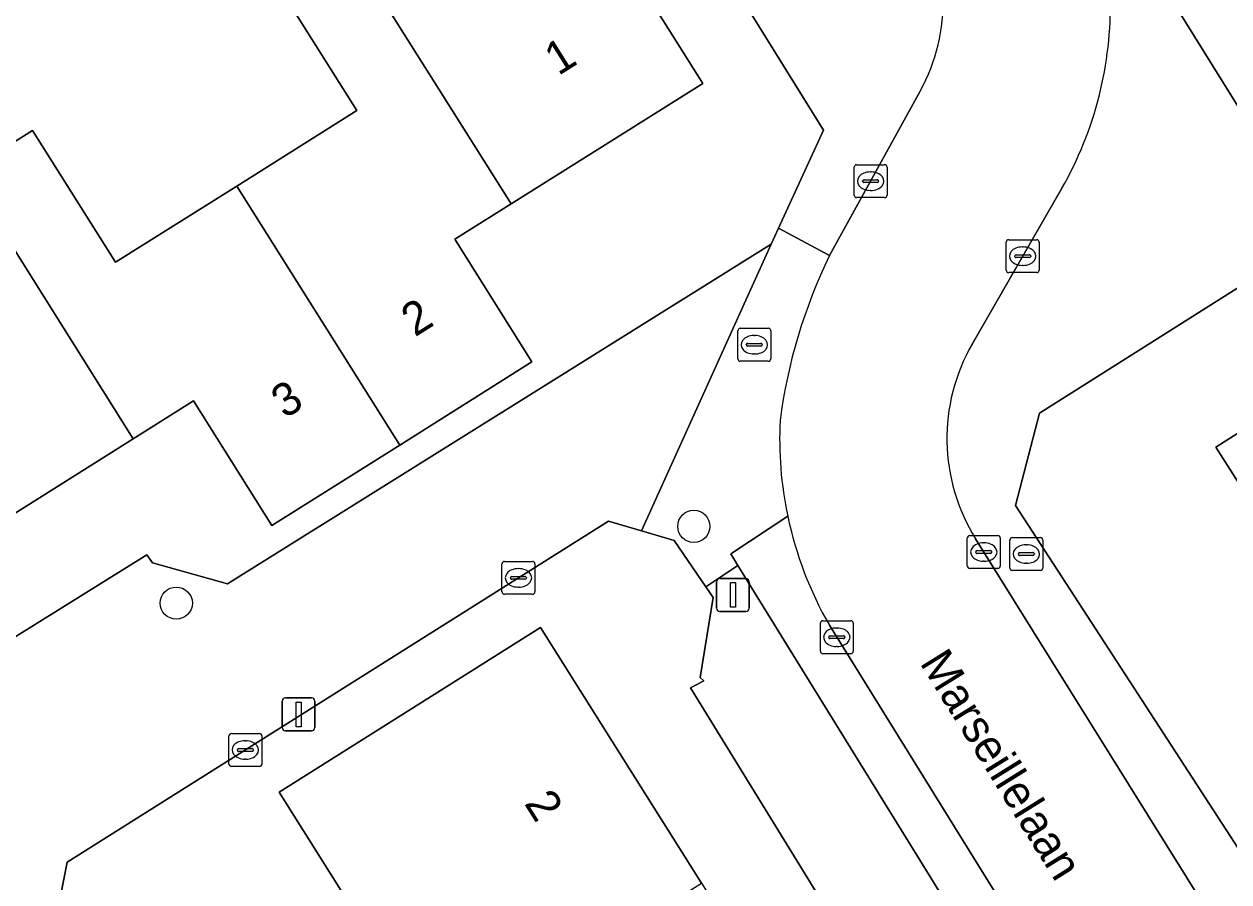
# Model space of a CAD drawing. Extents: x 158455 to 159797, y 387218 to 388672.
# Drawn here: x 158959.63 to 158996.24, y 387834.39 to 387860.45 of the extents above; entities that cross this region are included whole.
import ezdxf

# ---------------------------------------------------------------- set-up
doc = ezdxf.new("R2010")
doc.units = 0
for name, color, linetype in [('IMGEO_Boom', 7, 'Continuous'), ('IMGEO_Brandkraan', 7, 'Continuous'), ('IMGEO_Erf', 7, 'Continuous'), ('IMGEO_Kolk', 7, 'Continuous'), ('IMGEO_Lichtmast', 7, 'Continuous'), ('IMGEO_Openbare_ruimte_label', 7, 'Continuous'), ('IMGEO_Pand', 7, 'Continuous'), ('IMGEO_Pand_nummerreeks', 7, 'Continuous'), ('IMGEO_Parkeervlak_open', 7, 'Continuous'), ('IMGEO_Rijbaan_lokaal_open', 7, 'Continuous'), ('IMGEO_Rioolput', 7, 'Continuous'), ('IMGEO_Voetpad_open', 7, 'Continuous')]:
    doc.layers.add(name, color=color, linetype=linetype)

msp = doc.modelspace()

# ---------------------------------------------------------------- linework, layer by layer
at = {"layer": 'IMGEO_Boom'}
for centre in [(158979.979, 387845.191), (158964.256, 387842.859)]:
    msp.add_circle(centre, 0.489, dxfattribs=at)
at = {"layer": 'IMGEO_Brandkraan'}
for p, q in [((158989.656, 387844.85), (158990.508, 387844.85)), ((158989.581, 387843.924), (158989.581, 387844.776)), ((158990.069, 387844.63), (158990.094, 387844.63)), ((158990.582, 387844.776), (158990.582, 387843.924)), ((158989.84, 387844.344), (158989.84, 387844.356)), ((158990.278, 387844.307), (158989.88, 387844.307)), ((158989.883, 387844.393), (158990.281, 387844.393)), ((158990.092, 387844.07), (158990.067, 387844.07)), ((158990.324, 387844.356), (158990.324, 387844.344)), ((158990.508, 387843.85), (158989.656, 387843.85))]:
    msp.add_line(p, q, dxfattribs=at)
for points in [[(158989.656, 387844.85), (158990.508, 387844.85)], [(158989.581, 387843.924), (158989.581, 387844.776)], [(158990.582, 387844.776), (158990.582, 387843.924)], [(158990.508, 387843.85), (158989.656, 387843.85)]]:
    msp.add_lwpolyline(points, dxfattribs=at)
for centre, radius, start, end in [((158989.658, 387844.774), 0.0765, 91.552, 178.448), ((158989.658, 387844.774), 0.0765, 91.552, 178.448), ((158990.506, 387844.774), 0.0765, 1.552, 88.448), ((158990.506, 387844.774), 0.0765, 1.552, 88.448), ((158989.88, 387844.353), 0.0403, 85.8775, 175.7526), ((158989.877, 387844.343), 0.0366, 178.938, 274.7102), ((158990.281, 387844.35), 0.043, 264.8664, 352.4533), ((158990.285, 387844.355), 0.0386, 1.7309, 96.639), ((158989.658, 387843.926), 0.0765, 181.552, 268.448), ((158989.658, 387843.926), 0.0765, 181.552, 268.448), ((158990.506, 387843.926), 0.0765, 271.552, 358.448), ((158990.506, 387843.926), 0.0765, 271.552, 358.448)]:
    msp.add_arc(centre, radius, start, end, dxfattribs=at)
for centre, major_axis, ratio, start_param, end_param in [((158990.068, 387844.35), (-0.387, 0.002), 0.722429, 4.712389, 7.853982), ((158990.093, 387844.35), (-0.39, 0.002), 0.717154, 1.570796, 4.712389)]:
    msp.add_ellipse(centre, major_axis=major_axis, ratio=ratio, start_param=start_param, end_param=end_param, dxfattribs=at)
at = {"layer": 'IMGEO_Erf'}
for points in [[(158954.674, 387838.921), (158963.364, 387844.322), (158963.534, 387844.082), (158965.813, 387843.44), (158982.324, 387853.764), (158982.548, 387854.251), (158983.915, 387857.22), (158978.036, 387866.701)], [(158975.994, 387865.418), (158980.251, 387858.644), (158974.425, 387854.983), (158972.717, 387853.91), (158975.058, 387850.183), (158971.044, 387847.66), (158967.155, 387845.216), (158964.777, 387848.999), (158962.943, 387847.846), (158957.219, 387844.249)], [(158999.485, 387864.704), (158995.146, 387862.001), (158994.344, 387861.45), (158998.64, 387854.52)], [(159028.309, 387847.187), (159024.048, 387846.933), (159021.184, 387852.367), (159018.703, 387850.812), (159015.954, 387855.199), (159020.359, 387857.959), (159017.667, 387862.251), (159000.488, 387851.729), (159000, 387852.422), (158997.549, 387853.092), (158990.479, 387848.629), (158989.749, 387845.829), (159000, 387830.047), (159005.394, 387821.005), (159007.183, 387818.548)], [(158957.856, 387855.939), (158959.891, 387857.218), (158962.409, 387853.21), (158966.098, 387855.528), (158969.742, 387857.818), (158967.422, 387861.511)], [(158998.517, 387843.379), (158995.837, 387847.595), (159000, 387850.241)], [(158985.222, 387831.6), (158979.878, 387840.291), (158980.288, 387840.501), (158980.168, 387840.601), (158980.569, 387843.029), (158980.343, 387843.358), (158979.38, 387844.759), (158978.385, 387845.055), (158977.391, 387845.351), (158960.945, 387834.987), (158959.448, 387827.391)]]:
    msp.add_lwpolyline(points, dxfattribs=at)
msp.add_lwpolyline([(158988.017, 387812.54), (158985.621, 387816.338), (158983.162, 387820.235), (158980.838, 387823.92), (158980.715, 387824.116), (158977.042, 387821.802), (158972.277, 387829.357), (158970.05, 387832.887), (158967.383, 387837.115), (158975.317, 387842.12), (158980.214, 387834.357), (158984.98, 387826.803), (158988.588, 387829.079), (158991.033, 387825.203), (158993.493, 387821.303), (158995.889, 387817.505), (158998.35, 387813.604), (158994.424, 387811.128), (158999.218, 387803.53), (158991.412, 387798.606), (158988.745, 387802.835), (158986.617, 387806.207), (158990.477, 387808.64), (158990.315, 387808.897)], close=True, dxfattribs=at)
at = {"layer": 'IMGEO_Kolk'}
for p, q in [((158984.924, 387856.174), (158985.776, 387856.174)), ((158984.849, 387855.248), (158984.849, 387856.1)), ((158985.337, 387855.954), (158985.362, 387855.954)), ((158985.85, 387856.1), (158985.85, 387855.248)), ((158985.108, 387855.668), (158985.108, 387855.68)), ((158985.546, 387855.631), (158985.148, 387855.631)), ((158985.151, 387855.717), (158985.549, 387855.717)), ((158985.592, 387855.68), (158985.592, 387855.668)), ((158985.776, 387855.174), (158984.924, 387855.174)), ((158985.36, 387855.394), (158985.335, 387855.394)), ((158989.47, 387852.971), (158989.47, 387853.823)), ((158989.545, 387853.897), (158990.397, 387853.897)), ((158989.958, 387853.677), (158989.983, 387853.677)), ((158990.471, 387853.823), (158990.471, 387852.971)), ((158989.729, 387853.391), (158989.729, 387853.403)), ((158990.167, 387853.354), (158989.769, 387853.354)), ((158989.772, 387853.44), (158990.17, 387853.44)), ((158990.213, 387853.403), (158990.213, 387853.391)), ((158990.397, 387852.897), (158989.545, 387852.897)), ((158989.981, 387853.117), (158989.956, 387853.117)), ((158988.288, 387843.985), (158988.288, 387844.837)), ((158988.363, 387844.911), (158989.215, 387844.911)), ((158989.289, 387844.837), (158989.289, 387843.985)), ((158988.59, 387844.454), (158988.988, 387844.454)), ((158988.776, 387844.691), (158988.801, 387844.691)), ((158974.226, 387844.126), (158975.078, 387844.126)), ((158988.547, 387844.405), (158988.547, 387844.417)), ((158988.985, 387844.368), (158988.587, 387844.368)), ((158988.799, 387844.131), (158988.774, 387844.131)), ((158989.031, 387844.417), (158989.031, 387844.405)), ((158974.151, 387843.2), (158974.151, 387844.052)), ((158974.639, 387843.906), (158974.664, 387843.906)), ((158975.152, 387844.052), (158975.152, 387843.2)), ((158989.215, 387843.911), (158988.363, 387843.911)), ((158974.41, 387843.62), (158974.41, 387843.632)), ((158974.848, 387843.583), (158974.45, 387843.583)), ((158974.453, 387843.669), (158974.851, 387843.669)), ((158974.662, 387843.346), (158974.637, 387843.346)), ((158974.894, 387843.632), (158974.894, 387843.62)), ((158975.078, 387843.126), (158974.226, 387843.126)), ((158983.823, 387841.397), (158983.823, 387842.249)), ((158983.898, 387842.323), (158984.75, 387842.323)), ((158984.824, 387842.249), (158984.824, 387841.397)), ((158984.125, 387841.866), (158984.523, 387841.866)), ((158984.311, 387842.103), (158984.336, 387842.103)), ((158984.082, 387841.817), (158984.082, 387841.829)), ((158984.52, 387841.78), (158984.122, 387841.78)), ((158984.334, 387841.543), (158984.309, 387841.543)), ((158984.566, 387841.829), (158984.566, 387841.817)), ((158984.75, 387841.323), (158983.898, 387841.323)), ((158965.855, 387837.972), (158965.855, 387838.824)), ((158965.93, 387838.898), (158966.782, 387838.898)), ((158966.343, 387838.678), (158966.368, 387838.678)), ((158966.856, 387838.824), (158966.856, 387837.972)), ((158966.114, 387838.392), (158966.114, 387838.404)), ((158966.552, 387838.355), (158966.154, 387838.355)), ((158966.157, 387838.441), (158966.555, 387838.441)), ((158966.598, 387838.404), (158966.598, 387838.392)), ((158966.782, 387837.898), (158965.93, 387837.898)), ((158966.366, 387838.118), (158966.341, 387838.118))]:
    msp.add_line(p, q, dxfattribs=at)
for points in [[(158984.924, 387856.174), (158985.776, 387856.174)], [(158984.849, 387855.248), (158984.849, 387856.1)], [(158985.85, 387856.1), (158985.85, 387855.248)], [(158985.776, 387855.174), (158984.924, 387855.174)], [(158989.47, 387852.971), (158989.47, 387853.823)], [(158989.545, 387853.897), (158990.397, 387853.897)], [(158990.471, 387853.823), (158990.471, 387852.971)], [(158990.397, 387852.897), (158989.545, 387852.897)], [(158988.288, 387843.985), (158988.288, 387844.837)], [(158988.363, 387844.911), (158989.215, 387844.911)], [(158989.289, 387844.837), (158989.289, 387843.985)], [(158974.226, 387844.126), (158975.078, 387844.126)], [(158974.151, 387843.2), (158974.151, 387844.052)], [(158975.152, 387844.052), (158975.152, 387843.2)], [(158989.215, 387843.911), (158988.363, 387843.911)], [(158975.078, 387843.126), (158974.226, 387843.126)], [(158983.823, 387841.397), (158983.823, 387842.249)], [(158983.898, 387842.323), (158984.75, 387842.323)], [(158984.824, 387842.249), (158984.824, 387841.397)], [(158984.75, 387841.323), (158983.898, 387841.323)], [(158965.855, 387837.972), (158965.855, 387838.824)], [(158965.93, 387838.898), (158966.782, 387838.898)], [(158966.856, 387838.824), (158966.856, 387837.972)], [(158966.782, 387837.898), (158965.93, 387837.898)]]:
    msp.add_lwpolyline(points, dxfattribs=at)
for centre, radius, start, end in [((158984.926, 387856.098), 0.0765, 91.552, 178.448), ((158984.926, 387856.098), 0.0765, 91.552, 178.448), ((158985.774, 387856.098), 0.0765, 1.552, 88.448), ((158985.774, 387856.098), 0.0765, 1.552, 88.448), ((158985.148, 387855.677), 0.0403, 85.8775, 175.7526), ((158985.145, 387855.667), 0.0366, 178.938, 274.7102), ((158985.549, 387855.674), 0.043, 264.8664, 352.4533), ((158985.553, 387855.679), 0.0386, 1.7309, 96.639), ((158984.926, 387855.25), 0.0765, 181.552, 268.448), ((158984.926, 387855.25), 0.0765, 181.552, 268.448), ((158985.774, 387855.25), 0.0765, 271.552, 358.448), ((158985.774, 387855.25), 0.0765, 271.552, 358.448), ((158989.547, 387853.821), 0.0765, 91.552, 178.448), ((158989.547, 387853.821), 0.0765, 91.552, 178.448), ((158990.395, 387853.821), 0.0765, 1.552, 88.448), ((158990.395, 387853.821), 0.0765, 1.552, 88.448), ((158989.769, 387853.4), 0.0403, 85.8775, 175.7526), ((158989.766, 387853.39), 0.0366, 178.938, 274.7102), ((158990.17, 387853.397), 0.043, 264.8664, 352.4533), ((158990.174, 387853.402), 0.0386, 1.7309, 96.639), ((158989.547, 387852.973), 0.0765, 181.552, 268.448), ((158989.547, 387852.973), 0.0765, 181.552, 268.448), ((158990.395, 387852.973), 0.0765, 271.552, 358.448), ((158990.395, 387852.973), 0.0765, 271.552, 358.448), ((158988.365, 387844.835), 0.0765, 91.552, 178.448), ((158988.365, 387844.835), 0.0765, 91.552, 178.448), ((158989.213, 387844.835), 0.0765, 1.552, 88.448), ((158989.213, 387844.835), 0.0765, 1.552, 88.448), ((158988.587, 387844.414), 0.0403, 85.8775, 175.7526), ((158988.992, 387844.416), 0.0386, 1.7309, 96.639), ((158974.228, 387844.05), 0.0765, 91.552, 178.448), ((158974.228, 387844.05), 0.0765, 91.552, 178.448), ((158975.076, 387844.05), 0.0765, 1.552, 88.448), ((158975.076, 387844.05), 0.0765, 1.552, 88.448), ((158988.584, 387844.404), 0.0366, 178.938, 274.7102), ((158988.988, 387844.411), 0.043, 264.8664, 352.4533), ((158988.365, 387843.987), 0.0765, 181.552, 268.448), ((158988.365, 387843.987), 0.0765, 181.552, 268.448), ((158989.213, 387843.987), 0.0765, 271.552, 358.448), ((158989.213, 387843.987), 0.0765, 271.552, 358.448), ((158974.45, 387843.629), 0.0403, 85.8775, 175.7526), ((158974.447, 387843.619), 0.0366, 178.938, 274.7102), ((158974.851, 387843.626), 0.043, 264.8664, 352.4533), ((158974.855, 387843.631), 0.0386, 1.7309, 96.639), ((158974.228, 387843.202), 0.0765, 181.552, 268.448), ((158974.228, 387843.202), 0.0765, 181.552, 268.448), ((158975.076, 387843.202), 0.0765, 271.552, 358.448), ((158975.076, 387843.202), 0.0765, 271.552, 358.448), ((158983.9, 387842.247), 0.0765, 91.552, 178.448), ((158983.9, 387842.247), 0.0765, 91.552, 178.448), ((158984.748, 387842.247), 0.0765, 1.552, 88.448), ((158984.748, 387842.247), 0.0765, 1.552, 88.448), ((158984.122, 387841.826), 0.0403, 85.8775, 175.7526), ((158984.527, 387841.828), 0.0386, 1.7309, 96.639), ((158984.119, 387841.816), 0.0366, 178.938, 274.7102), ((158984.523, 387841.823), 0.043, 264.8664, 352.4533), ((158983.9, 387841.399), 0.0765, 181.552, 268.448), ((158983.9, 387841.399), 0.0765, 181.552, 268.448), ((158984.748, 387841.399), 0.0765, 271.552, 358.448), ((158984.748, 387841.399), 0.0765, 271.552, 358.448), ((158965.932, 387838.822), 0.0765, 91.552, 178.448), ((158965.932, 387838.822), 0.0765, 91.552, 178.448), ((158966.78, 387838.822), 0.0765, 1.552, 88.448), ((158966.78, 387838.822), 0.0765, 1.552, 88.448), ((158966.154, 387838.401), 0.0403, 85.8775, 175.7526), ((158966.151, 387838.391), 0.0366, 178.938, 274.7102), ((158966.555, 387838.398), 0.043, 264.8664, 352.4533), ((158966.559, 387838.403), 0.0386, 1.7309, 96.639), ((158965.932, 387837.974), 0.0765, 181.552, 268.448), ((158965.932, 387837.974), 0.0765, 181.552, 268.448), ((158966.78, 387837.974), 0.0765, 271.552, 358.448), ((158966.78, 387837.974), 0.0765, 271.552, 358.448)]:
    msp.add_arc(centre, radius, start, end, dxfattribs=at)
for centre, major_axis, ratio, start_param, end_param in [((158985.336, 387855.674), (-0.387, 0.002), 0.722429, 4.712389, 7.853982), ((158985.361, 387855.674), (-0.39, 0.002), 0.717154, 1.570796, 4.712389), ((158989.957, 387853.397), (-0.387, 0.002), 0.722429, 4.712389, 7.853982), ((158989.982, 387853.397), (-0.39, 0.002), 0.717154, 1.570796, 4.712389), ((158988.775, 387844.411), (-0.387, 0.002), 0.722429, 4.712389, 7.853982), ((158988.8, 387844.411), (-0.39, 0.002), 0.717154, 1.570796, 4.712389), ((158974.638, 387843.626), (-0.387, 0.002), 0.722429, 4.712389, 7.853982), ((158974.663, 387843.626), (-0.39, 0.002), 0.717154, 1.570796, 4.712389), ((158984.31, 387841.823), (-0.387, 0.002), 0.722429, 4.712389, 7.853982), ((158984.335, 387841.823), (-0.39, 0.002), 0.717154, 1.570796, 4.712389), ((158966.342, 387838.398), (-0.387, 0.002), 0.722429, 4.712389, 7.853982), ((158966.367, 387838.398), (-0.39, 0.002), 0.717154, 1.570796, 4.712389)]:
    msp.add_ellipse(centre, major_axis=major_axis, ratio=ratio, start_param=start_param, end_param=end_param, dxfattribs=at)
at = {"layer": 'IMGEO_Lichtmast'}
for p, q in [((158980.672, 387842.708), (158980.672, 387843.508)), ((158980.672, 387843.508), (158980.672, 387842.708)), ((158980.772, 387843.608), (158981.562, 387843.608)), ((158981.562, 387843.608), (158980.772, 387843.608)), ((158981.662, 387843.508), (158981.662, 387842.708)), ((158981.662, 387842.708), (158981.662, 387843.508)), ((158981.562, 387842.608), (158980.772, 387842.608)), ((158980.772, 387842.608), (158981.562, 387842.608)), ((158967.476, 387839.08), (158967.476, 387839.88)), ((158967.476, 387839.88), (158967.476, 387839.08)), ((158967.576, 387839.98), (158968.366, 387839.98)), ((158968.366, 387839.98), (158967.576, 387839.98)), ((158968.466, 387839.88), (158968.466, 387839.08)), ((158968.466, 387839.08), (158968.466, 387839.88)), ((158968.366, 387838.98), (158967.576, 387838.98)), ((158967.576, 387838.98), (158968.366, 387838.98))]:
    msp.add_line(p, q, dxfattribs=at)
for points in [[(158981.092, 387843.483), (158981.242, 387843.483), (158981.242, 387842.733), (158981.092, 387842.733), (158981.092, 387843.483)], [(158967.896, 387839.855), (158968.046, 387839.855), (158968.046, 387839.105), (158967.896, 387839.105), (158967.896, 387839.855)]]:
    msp.add_lwpolyline(points, dxfattribs=at)
for centre, start, end in [((158980.772, 387843.508), 90, 180), ((158980.772, 387843.508), 90, 180), ((158981.562, 387843.508), 0, 90), ((158981.562, 387843.508), 360, 90), ((158980.772, 387842.708), 180, 270), ((158980.772, 387842.708), 180, 270), ((158981.562, 387842.708), 270, 0), ((158981.562, 387842.708), 270, 0), ((158967.576, 387839.88), 90, 180), ((158967.576, 387839.88), 90, 180), ((158968.366, 387839.88), 0, 90), ((158968.366, 387839.88), 360, 90), ((158967.576, 387839.08), 180, 270), ((158967.576, 387839.08), 180, 270), ((158968.366, 387839.08), 270, 0), ((158968.366, 387839.08), 270, 0)]:
    msp.add_arc(centre, 0.1, start, end, dxfattribs=at)
at = {"layer": 'IMGEO_Pand'}
for points in [[(158969.501, 387862.817), (158974.425, 387854.983), (158980.251, 387858.644), (158975.994, 387865.418), (158978.036, 387866.701), (158974.172, 387872.847), (158970.168, 387870.33), (158973.364, 387865.245)], [(158971.044, 387847.66), (158975.058, 387850.183), (158972.717, 387853.91), (158974.425, 387854.983), (158969.501, 387862.817), (158967.422, 387861.511), (158969.742, 387857.818), (158966.098, 387855.528)], [(158971.044, 387847.66), (158966.098, 387855.528), (158962.409, 387853.21), (158959.891, 387857.218), (158957.856, 387855.939), (158958.051, 387855.629), (158962.943, 387847.846), (158964.777, 387848.999), (158967.155, 387845.216)], [(158957.856, 387855.939), (158952.132, 387852.342), (158952.325, 387852.034), (158957.219, 387844.249), (158962.943, 387847.846), (158958.051, 387855.629)], [(159004.853, 387842.217), (159008.64, 387844.694), (159006.227, 387848.382), (159010.066, 387850.893), (159007.437, 387854.968), (159000, 387850.241), (158995.837, 387847.595), (158998.517, 387843.379), (159000, 387844.306), (159002.515, 387845.88)], [(158972.277, 387829.357), (158980.214, 387834.357), (158975.317, 387842.12), (158967.383, 387837.115), (158970.05, 387832.887)]]:
    msp.add_lwpolyline(points, close=True, dxfattribs=at)
at = {"layer": 'IMGEO_Parkeervlak_open'}
for points in [[(158982.833, 387845.501), (158981.1, 387844.353), (158981.32, 387843.998), (159000, 387813.774), (159001.639, 387811.148), (159003.654, 387812.403)], [(159000.78, 387815.385), (159000, 387816.635), (158996.175, 387822.765), (158990.441, 387831.966), (158984.098, 387842.186)]]:
    msp.add_lwpolyline(points, dxfattribs=at)
msp.add_arc((158993.934, 387847.838), 11.345, 191.8901, 209.8835, dxfattribs=at)
at = {"layer": 'IMGEO_Rijbaan_lokaal_open'}
for points in [[(158986.858, 387858.411), (158984.103, 387853.413)], [(158988.435, 387850.729), (158991.152, 387855.446)], [(158984.103, 387853.413), (158982.548, 387854.251), (158982.324, 387853.764), (158978.385, 387845.055), (158979.38, 387844.759), (158980.343, 387843.358), (158981.32, 387843.998), (158981.1, 387844.353), (158982.833, 387845.501)], [(158957.259, 387820.943), (158961.549, 387823.509), (158960.537, 387825.115), (158960.771, 387825.263), (158959.448, 387827.391), (158960.945, 387834.987), (158977.391, 387845.351), (158978.385, 387845.055), (158982.324, 387853.764), (158965.813, 387843.44), (158963.534, 387844.082), (158963.364, 387844.322), (158954.674, 387838.921)], [(158984.098, 387842.186), (158990.441, 387831.966), (158996.175, 387822.765), (159000, 387816.635), (159004.448, 387819.226), (159000, 387826.408), (158997.248, 387830.851), (158988.539, 387844.814)]]:
    msp.add_lwpolyline(points, dxfattribs=at)
for centre, radius, start, end in [((158981.936, 387861.124), 5.62, 331.1354, 32.0815), ((158981.43, 387861.021), 11.207, 330.17, 1.2859), ((158998.552, 387846.35), 16.083, 153.9504, 172.6595), ((158998.552, 387846.35), 16.083, 153.9504, 172.6595), ((158993.417, 387847.858), 5.75, 150.05, 211.9646), ((158993.762, 387847.835), 11.176, 177.0784, 192.0569), ((158993.762, 387847.835), 11.176, 177.0784, 192.0569), ((158993.934, 387847.838), 11.345, 191.8901, 209.8835)]:
    msp.add_arc(centre, radius, start, end, dxfattribs=at)
at = {"layer": 'IMGEO_Rioolput'}
for p, q in [((158981.315, 387850.28), (158981.315, 387851.132)), ((158981.39, 387851.206), (158982.242, 387851.206)), ((158982.316, 387851.132), (158982.316, 387850.28)), ((158981.574, 387850.7), (158981.574, 387850.712)), ((158982.012, 387850.663), (158981.614, 387850.663)), ((158981.617, 387850.749), (158982.015, 387850.749)), ((158981.803, 387850.986), (158981.828, 387850.986)), ((158982.058, 387850.712), (158982.058, 387850.7)), ((158981.826, 387850.426), (158981.801, 387850.426)), ((158982.242, 387850.206), (158981.39, 387850.206))]:
    msp.add_line(p, q, dxfattribs=at)
for points in [[(158981.315, 387850.28), (158981.315, 387851.132)], [(158981.39, 387851.206), (158982.242, 387851.206)], [(158982.316, 387851.132), (158982.316, 387850.28)], [(158982.242, 387850.206), (158981.39, 387850.206)]]:
    msp.add_lwpolyline(points, dxfattribs=at)
for centre, radius, start, end in [((158981.392, 387851.13), 0.0765, 91.552, 178.448), ((158981.392, 387851.13), 0.0765, 91.552, 178.448), ((158982.24, 387851.13), 0.0765, 1.552, 88.448), ((158982.24, 387851.13), 0.0765, 1.552, 88.448), ((158981.614, 387850.709), 0.0403, 85.8775, 175.7526), ((158981.611, 387850.699), 0.0366, 178.938, 274.7102), ((158982.015, 387850.706), 0.043, 264.8664, 352.4533), ((158982.019, 387850.711), 0.0386, 1.7309, 96.639), ((158981.392, 387850.282), 0.0765, 181.552, 268.448), ((158981.392, 387850.282), 0.0765, 181.552, 268.448), ((158982.24, 387850.282), 0.0765, 271.552, 358.448), ((158982.24, 387850.282), 0.0765, 271.552, 358.448)]:
    msp.add_arc(centre, radius, start, end, dxfattribs=at)
for centre, major_axis, ratio, start_param, end_param in [((158981.802, 387850.706), (-0.387, 0.002), 0.722429, 4.712389, 7.853982), ((158981.827, 387850.706), (-0.39, 0.002), 0.717154, 1.570796, 4.712389)]:
    msp.add_ellipse(centre, major_axis=major_axis, ratio=ratio, start_param=start_param, end_param=end_param, dxfattribs=at)
at = {"layer": 'IMGEO_Voetpad_open'}
for points in [[(158959.711, 387908.139), (158958.858, 387907.622), (158970.915, 387888.639), (158969.171, 387887.521), (158970.694, 387885.029), (158972.296, 387882.409), (158969.429, 387880.656), (158971.119, 387877.883), (158974.172, 387872.847), (158978.036, 387866.701), (158983.915, 387857.22), (158982.548, 387854.251), (158984.103, 387853.413), (158986.858, 387858.411)], [(159007.183, 387818.548), (159005.394, 387821.005), (159000, 387830.047), (158989.749, 387845.829), (158990.479, 387848.629), (158997.549, 387853.092), (158998.64, 387854.52), (158994.344, 387861.45)], [(158991.152, 387855.446), (158988.435, 387850.729)], [(158988.539, 387844.814), (158997.248, 387830.851), (159000, 387826.408), (159004.448, 387819.226), (159005.105, 387818.165)], [(159000, 387813.774), (158981.32, 387843.998), (158980.343, 387843.358), (158980.569, 387843.029), (158980.168, 387840.601), (158980.288, 387840.501), (158979.878, 387840.291), (158985.222, 387831.6), (158985.682, 387831.81), (158988.261, 387831.208), (159000, 387812.491)]]:
    msp.add_lwpolyline(points, dxfattribs=at)
for centre, radius, start, end in [((158981.936, 387861.124), 5.62, 331.1354, 32.0815), ((158981.43, 387861.021), 11.207, 330.17, 1.2859), ((158993.417, 387847.858), 5.75, 150.05, 211.9646)]:
    msp.add_arc(centre, radius, start, end, dxfattribs=at)

# ---------------------------------------------------------------- texts
at = {"layer": 'IMGEO_Openbare_ruimte_label'}
msp.add_text('Marseillelaan', height=1, rotation=301.8778, dxfattribs=at).set_placement((158986.826, 387841.043))
at = {"layer": 'IMGEO_Pand_nummerreeks'}
for s, rotation, p in [('1', 32.1378, (158975.86, 387858.862)), ('2', 32.1492, (158971.506, 387850.928)), ('3', 32.1492, (158967.557, 387848.445)), ('2', 302.2465, (158974.811, 387836.775))]:
    msp.add_text(s, height=1, rotation=rotation, dxfattribs=at).set_placement(p)

doc.saveas('drawing.dxf')
